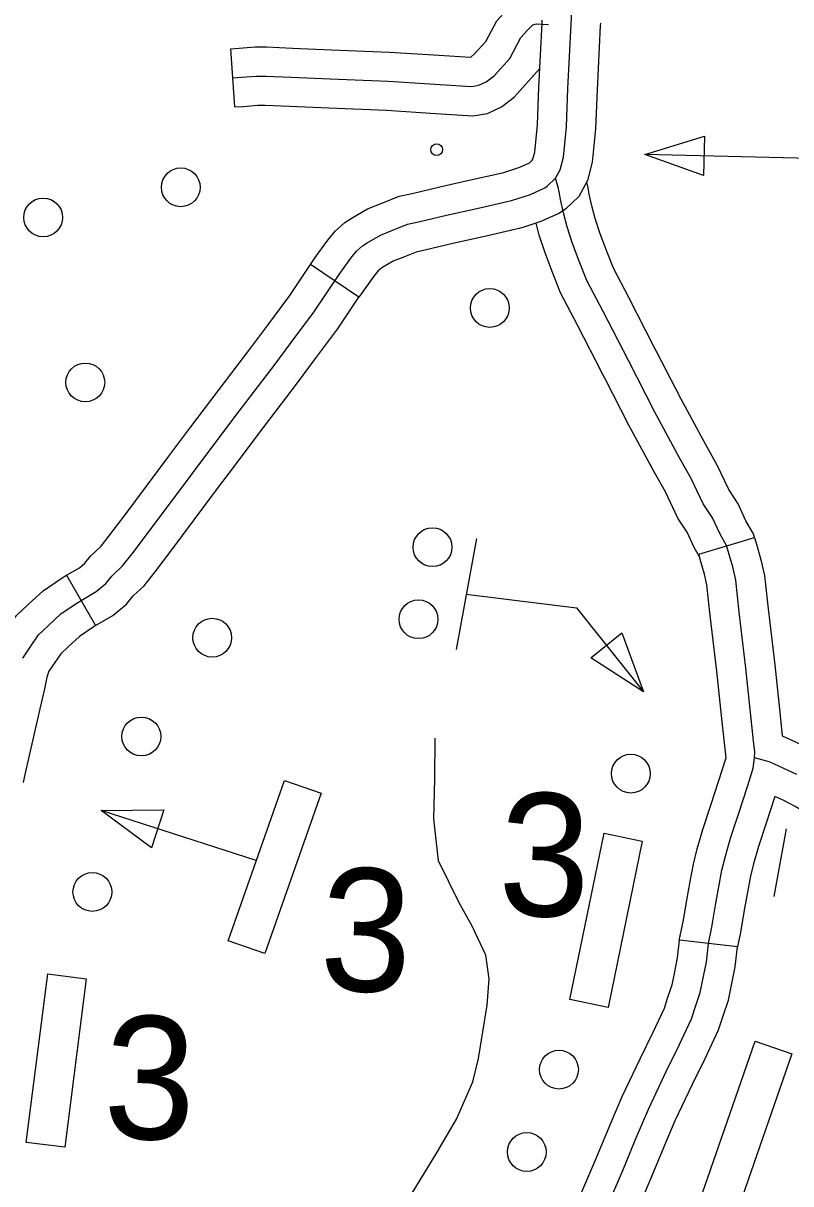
# Model space of a CAD drawing. Extents: x 653372 to 905732, y 627442 to 787275.
# Drawn here: x 712080 to 714058, y 753334 to 756322 of the extents above; entities that cross this region are included whole.
import ezdxf

# ---------------------------------------------------------------- set-up
doc = ezdxf.new("R2010")
doc.units = 0
for name, color, linetype in [('31', 7, 'Continuous'), ('35', 7, 'Continuous'), ('45', 7, 'Continuous'), ('56', 7, 'Continuous')]:
    doc.layers.add(name, color=color, linetype=linetype)

msp = doc.modelspace()

# ---------------------------------------------------------------- linework, layer by layer
at = {"layer": '31'}
for p, q in [((712945.4, 755617.1), (712820.8, 755700.6)), ((712820.8, 755700.6), (712820.8, 755700.6)), ((713820.6, 754955), (713964.2, 754998.2)), ((713820.6, 754955), (713820.6, 754955)), ((712191.4, 754900.6), (712266.9, 754771)), ((713920.3, 753944.4), (713771.2, 753960.9))]:
    msp.add_line(p, q, dxfattribs=at)
for points in [[(712079, 754687.5), (712099.5, 754718.6), (712119.9, 754747.7), (712144.2, 754770.5), (712178.2, 754801.9), (712220.8, 754830.9), (712268.1, 754858.5), (712293, 754879.3), (712308.4, 754898.4), (712336.2, 754924.6), (712360.7, 754955.5), (712402.8, 755011.5), (712515.6, 755162), (712625.8, 755308.4), (712726.9, 755440.9), (712770.4, 755499.9), (712828.7, 755577.7), (712894.3, 755675.5), (712924.5, 755717.1), (712939.2, 755734.9), (712954.5, 755749.3), (712966.2, 755756.3), (713000.5, 755776.5), (713034.6, 755790.3), (713070.7, 755804.8), (713098.6, 755810.7), (713170.5, 755828.1), (713249.2, 755845.2), (713338.6, 755865.5), (713387, 755881.2), (713424.2, 755898.3), (713430.3, 755902.7), (713451.9, 755922.9), (713464, 755944.8), (713472.2, 755977.4), (713480.2, 756055.2), (713483.9, 756153.8), (713492, 756318.9), (713507.7, 756636.1)], [(713323.6, 755939.5), (713359.7, 755951.2), (713384.7, 755962.7), (713392, 755969.6), (713393.6, 755972.4), (713398.1, 755990.4), (713405.4, 756060.5), (713409, 756157.1), (713417.1, 756322.6), (713417.4, 756329.5)], [(713567.3, 756322.1), (713566.9, 756315.2), (713558.8, 756150.6), (713555.1, 756049.9), (713546.2, 755964.4), (713534.4, 755917.1), (713511.8, 755876.2), (713478, 755844.5), (713462, 755833.1), (713414.3, 755811.3), (713370, 755796.9)], [(712820.8, 755700.6), (712832.8, 755718.5), (712865.3, 755763.1), (712884.4, 755786.3), (712908.9, 755809.3), (712927.7, 755820.7), (712967.2, 755844), (713006.6, 755859.9), (713048.9, 755876.8), (713082, 755883.8), (713153.7, 755901.2), (713232.9, 755918.5), (713318.7, 755937.9), (713323.6, 755939.5)], [(713964.4, 754431), (713965.5, 754446.5), (713962.1, 754474.5), (713955.9, 754531.2), (713942, 754661.9), (713924.8, 754805.5), (713915.9, 754888.3), (713908.3, 754922.1), (713899.2, 754953.9), (713892.1, 754977.7), (713875.8, 755006.8), (713856.3, 755048.2), (713832.3, 755084.7), (713801.4, 755150), (713772.2, 755201.7), (713707.8, 755320.6), (713639.6, 755453.6), (713574.7, 755579.4), (713532.7, 755659.7), (713512.8, 755709.7), (713495.5, 755755.3), (713481.8, 755797.9), (713472.2, 755834), (713464.6, 755867.8), (713462.2, 755883.6), (713459, 755896.2), (713451.9, 755922.9)], [(713711.9, 755476.9), (713706.2, 755487.9), (713641.2, 755613.9), (713601, 755691), (713582.7, 755736.8), (713566.4, 755780), (713553.8, 755819.1), (713545, 755851.8), (713538.4, 755881.6), (713535.8, 755898.5), (713532.1, 755912.9)], [(713578.4, 755408.5), (713572.9, 755419.3), (713508.1, 755544.8), (713464.5, 755628.3), (713442.9, 755682.5), (713424.7, 755730.5), (713409.8, 755776.7), (713401.7, 755807.2)], [(713370, 755796.9), (713358.5, 755793.1), (713265.5, 755772), (713187.3, 755755), (713115.2, 755737.5), (713092.6, 755732.7), (713062.5, 755720.7), (713033.8, 755709.1), (713004.6, 755691.9), (713000.1, 755689.2), (712994.1, 755683.5), (712983.8, 755671.1), (712955.8, 755632.6), (712945.4, 755617.1)], [(712509.9, 755279.1), (712566, 755353.7), (712666.9, 755485.9), (712710.2, 755544.7), (712767.5, 755621.1), (712820.8, 755700.6)], [(712629.7, 755188.9), (712685.6, 755263.1), (712786.8, 755395.9), (712830.6, 755455.2), (712889.9, 755534.3), (712945.4, 755617.1)], [(713964.3, 754998.1), (713961.5, 755007.2), (713942.5, 755041.2), (713921.9, 755084.9), (713897.9, 755121.5), (713868, 755184.6), (713837.8, 755238), (713774.2, 755355.6), (713711.9, 755476.9)], [(713822.6, 754948.3), (713809.1, 754972.5), (713790.7, 755011.5), (713766.8, 755047.9), (713734.8, 755115.5), (713706.6, 755165.4), (713641.5, 755285.7), (713578.4, 755408.5)], [(712191.4, 754900.6), (712224.9, 754920.1), (712239.3, 754932.2), (712253.3, 754949.5), (712280.8, 754975.4), (712301.3, 755001.3), (712342.8, 755056.5), (712455.6, 755207.1), (712509.9, 755279.1)], [(712266.9, 754771), (712311.4, 754796.9), (712346.8, 754826.5), (712363.6, 754847.4), (712391.6, 754873.7), (712420.1, 754909.6), (712462.8, 754966.5), (712575.6, 755117), (712629.7, 755188.9)], [(713964.2, 754998.2), (713971.2, 754975), (713981, 754940.6), (713990, 754900.5), (713999.3, 754814), (714016.5, 754670.3), (714030.5, 754539.3), (714036.1, 754487.6)], [(713891.4, 754430.6), (713881.4, 754523.2), (713867.4, 754653.4), (713850.3, 754797), (713841.7, 754876), (713835.6, 754903.6), (713827.2, 754932.8), (713820.6, 754955)], [(711933.1, 754396.4), (711937.7, 754419.3), (711976.7, 754590.5), (711988.4, 754640.8), (711996.3, 754679.2), (712011.5, 754721.3), (712037.5, 754760.8), (712062.9, 754797), (712093, 754825.4), (712131.4, 754860.8), (712180.8, 754894.4), (712191.4, 754900.6)], [(712266.9, 754771), (712260.9, 754767.5), (712224.9, 754743), (712195.3, 754715.7), (712176.9, 754698.3), (712161.5, 754676.4), (712146.6, 754653.8), (712141.1, 754638.5), (712134.9, 754608.6), (712122.9, 754556.9), (712084.4, 754387.9), (712080.2, 754367.1)], [(714036.1, 754487.6), (714069.8, 754472.3), (714106.5, 754455), (714143.4, 754435.9), (714176.7, 754415.3), (714204.4, 754391.5), (714224.9, 754364.8), (714242.5, 754336.5), (714257.7, 754293.1), (714263.4, 754242.2), (714263.4, 754179.2), (714262.9, 754116.7), (714263.3, 754072), (714264.1, 754056.7)], [(713583.5, 753271.6), (713625.1, 753368.4), (713657.1, 753446.2), (713691.8, 753527.5), (713737.2, 753622.9), (713770.2, 753690.5), (713801.9, 753758.6), (713812.5, 753790.5), (713824.6, 753826.3), (713830.6, 753855.8), (713840.4, 753904.5), (713845.8, 753952.8), (713854.8, 753994.4), (713863.6, 754051.5), (713872.7, 754098.5), (713880.5, 754141.5), (713889.3, 754177.3), (713902.9, 754224), (713922.8, 754286), (713947, 754359.5), (713960.6, 754404.2), (713964.4, 754431)], [(713771.2, 753960.7), (713771.6, 753964.8), (713781, 754008.1), (713789.7, 754064.4), (713799, 754112.3), (713807.1, 754157.1), (713816.8, 754196.8), (713831.2, 754246), (713851.5, 754309.2), (713891.4, 754430.6)], [(714073.2, 754387.7), (714038.2, 754404.3), (714005, 754419.4), (713987, 754424.5), (713964.4, 754431)], [(714016.7, 754331.5), (713994.2, 754262.8), (713974.6, 754202), (713961.7, 754157.8), (713953.8, 754125.9), (713946.4, 754084.7), (713937.5, 754038.6), (713928.5, 753980.8), (713919.9, 753940.8)], [(714114.3, 754049.1), (714113.4, 754067.6), (714112.9, 754116.7), (714113.4, 754179.8), (714113.4, 754233.7), (714110.5, 754259.6), (714106.4, 754271.3), (714101.4, 754279.2), (714094.8, 754287.9), (714087.9, 754293.9), (714069.4, 754305.3), (714040, 754320.5), (714016.7, 754331.5)], [(713594.4, 753490.4), (713623.4, 753558.4), (713669.6, 753655.5), (713702.5, 753722.8), (713732.1, 753786.4), (713741.4, 753814.4), (713752, 753845.9), (713757.1, 753870.8), (713766.3, 753916.1), (713771.2, 753960.9)], [(713732.3, 753431.5), (713760.1, 753496.7), (713804.7, 753590.4), (713837.9, 753658.2), (713871.7, 753730.8), (713883.6, 753766.7), (713897.1, 753806.8), (713904.1, 753840.9), (713914.6, 753893), (713920.3, 753944.4)], [(713475.1, 752940.7), (713472.7, 752951.2), (713465.8, 752983.9), (713462.4, 753009.8), (713460.9, 753037), (713460.2, 753063.5), (713461.9, 753095.8), (713464.2, 753124.2), (713468.4, 753164.2), (713479.1, 753206.1), (713493.6, 753251.8), (713514.5, 753301.1), (713555.9, 753397.5), (713587.9, 753475.2), (713594.4, 753490.4)], [(713621.3, 752974.5), (713619.2, 752983.7), (713613.7, 753009.3), (713611.9, 753023.6), (713610.8, 753043), (713610.3, 753061.6), (713611.6, 753086), (713613.5, 753110.4), (713616.4, 753137.7), (713623.4, 753164.9), (713634.4, 753199.7), (713652.4, 753242.2), (713694.2, 753339.4), (713726.2, 753417.2), (713732.3, 753431.5)]]:
    msp.add_lwpolyline(points, dxfattribs=at)
at = {"layer": '35'}
msp.add_lwpolyline([(713082.8, 753309.7), (713146.4, 753415.5), (713196.2, 753500.7), (713238.5, 753596.7), (713253.5, 753656.7), (713276, 753793.7), (713280.7, 753861.9), (713272, 753922.6), (713237.4, 753997.3), (713202.5, 754058.7), (713150.5, 754165.4), (713138, 754273.6), (713141.1, 754376), (713141.6, 754481.1)], dxfattribs=at)
at = {"layer": '45'}
msp.add_line((712625.2, 756106.5), (712615.3, 756256.1), dxfattribs=at)
for points in [[(713152.3, 756239.7), (713231.6, 756234.6), (713232.5, 756234.8), (713234.1, 756235.5), (713242.5, 756242), (713271.9, 756274.8), (713300.8, 756328.5), (713325.3, 756355.6), (713354.7, 756384.7), (713394.8, 756395.8), (713420.7, 756394.4)], [(712620.2, 756181.3), (712642.5, 756182.8), (712681.2, 756185.9), (712705.5, 756185.9), (712770.5, 756183.2), (712871.2, 756178.8), (713020.6, 756172.9), (713235, 756159.3), (713254.4, 756162.3), (713273.3, 756171), (713293.8, 756186.8), (713333.8, 756231.4), (713362.5, 756285), (713379.6, 756303.8), (713393.6, 756317.6), (713402.9, 756320.2), (713433.7, 756318.6)], [(712615.3, 756256.1), (712636.9, 756257.6), (712678.2, 756260.9), (712707.1, 756260.9), (712773.7, 756258.2), (712874.4, 756253.7), (713024.4, 756247.8), (713152.3, 756239.7)], [(713142.8, 756090), (713238.4, 756083.9), (713276.3, 756089.8), (713312.5, 756106.5), (713345.1, 756131.7), (713411.4, 756205.6)], [(712625.2, 756106.5), (712648, 756108), (712684.2, 756110.9), (712703.9, 756110.9), (712767.3, 756108.3), (712868.1, 756103.8), (713016.7, 756097.9), (713142.8, 756090)]]:
    msp.add_lwpolyline(points, dxfattribs=at)
at = {"layer": '56'}
for p, q in [((713681.5, 755984.4), (713835.7, 756031.6)), ((713835.7, 756031.6), (713833.2, 755929.7)), ((713833.2, 755929.7), (713681.5, 755984.4)), ((713542.9, 754688.4), (713622.5, 754752.2)), ((713622.5, 754752.2), (713678.4, 754600.9)), ((713678.4, 754600.9), (713542.9, 754688.4)), ((712281.1, 754294.8), (712442.4, 754296.4)), ((712411.1, 754199.3), (712281.1, 754294.8)), ((712442.4, 754296.4), (712411.1, 754199.3))]:
    msp.add_line(p, q, dxfattribs=at)
for points in [[(714144.6, 755973.2), (713681.5, 755984.4)], [(713247.9, 754995.5), (713195.4, 754709.3)], [(713221.7, 754852.4), (713505.5, 754816.7), (713678.4, 754600.9)], [(712680.9, 754166.1), (712281.1, 754294.8)], [(714046.1, 754247.7), (714014.1, 754073.3)]]:
    msp.add_lwpolyline(points, dxfattribs=at)
for points in [[(712753.2, 754372.5), (712847.6, 754339.5), (712703.1, 753926.6), (712608.7, 753959.6)], [(713577.2, 754236.7), (713675.2, 754216.5), (713587, 753788), (713489, 753808.2)], [(712143.4, 753874.7), (712242.6, 753862.1), (712187.3, 753428.1), (712088.1, 753440.7)], [(713916.9, 753255.3), (713822.4, 753288.1), (713966, 753701.4), (714060.4, 753668.6)]]:
    msp.add_lwpolyline(points, close=True, dxfattribs=at)
for centre, radius in [((713145.5, 755996.5), 15), ((712486.2, 755899.7), 50), ((712131.7, 755822), 50), ((713282.4, 755589), 50), ((712240.3, 755397.2), 50), ((713134.8, 754973), 50), ((713098.7, 754787.5), 50), ((712567.3, 754739.9), 50), ((712384.6, 754485.7), 50), ((713645.9, 754390.1), 50), ((712258.5, 754085.4), 50), ((713460.6, 753628), 50), ((713377.7, 753415.9), 50)]:
    msp.add_circle(centre, radius, dxfattribs=at)

# ---------------------------------------------------------------- texts
for p in [(713301.7, 754026.4), (712841.5, 753832.8), (712284.3, 753452.4)]:
    msp.add_text('3', height=316.8, rotation=358.28, dxfattribs=at).set_placement(p)

doc.saveas('drawing.dxf')
